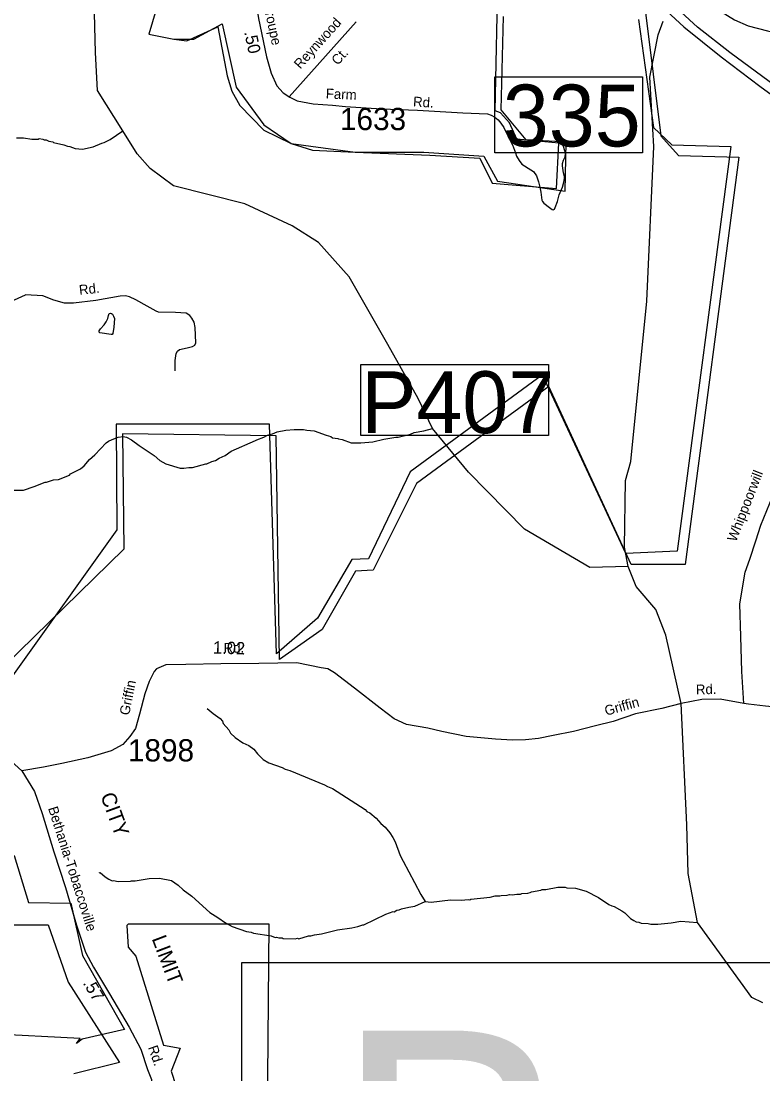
# Model space of a CAD drawing. Extents: x 1551653 to 1702041, y 811336 to 920032.
# Drawn here: x 1600015 to 1604939, y 901206 to 908191 of the extents above; entities that cross this region are included whole.
import ezdxf

# ---------------------------------------------------------------- set-up
doc = ezdxf.new("R2010")
doc.units = 0
for name, color, linetype in [('Old_Level_10', 7, 'Continuous'), ('Old_Level_11', 7, 'Continuous'), ('Old_Level_17', 7, 'Continuous'), ('Old_Level_19', 7, 'Continuous'), ('Old_Level_28', 7, 'Continuous'), ('Old_Level_3', 7, 'Continuous'), ('Old_Level_31', 7, 'Continuous'), ('Old_Level_32', 7, 'Continuous'), ('Old_Level_35', 7, 'Continuous'), ('Old_Level_48', 7, 'Continuous'), ('Old_Level_49', 7, 'Continuous'), ('Old_Level_50', 7, 'Continuous'), ('Old_Level_59', 7, 'Continuous'), ('Old_Level_62', 7, 'Continuous'), ('Old_Level_8', 7, 'Continuous')]:
    doc.layers.add(name, color=color, linetype=linetype)

msp = doc.modelspace()

# ---------------------------------------------------------------- linework, layer by layer
at = {"layer": 'Old_Level_28'}
for points in [[(1603291.657, 909206.163), (1603556.716, 908942.873), (1603727.653, 908765.457), (1603968.344, 908551.052), (1604215.896, 908337.855), (1604414.142, 908153.613), (1604662.066, 907954.677), (1604919.241, 907758.731), (1605218.606, 907539.773), (1605587.056, 907280.479), (1605840.365, 907122.022), (1606155.384, 906910.729), (1606503.684, 906677.364), (1606742.601, 906521.788), (1607236.935, 906187.069), (1607507.242, 906015.886), (1607794.1, 905823.846), (1608122.753, 905610.89), (1608350.72, 905458.778), (1608523.595, 905335.189)], [(1607906.184, 905829.55), (1607541.398, 906060.764), (1607323.56, 906203.076), (1606877.891, 906501.621), (1606538.226, 906732.104), (1606328.094, 906867.513), (1605952.627, 907119.141), (1605559.507, 907377.094), (1605293.448, 907562.821), (1604979.689, 907790.423), (1604718.807, 907983.075), (1604505.842, 908150.022), (1604313.766, 908326.33), (1604100.756, 908516.479), (1603858.961, 908738.319), (1603620.044, 908965.921), (1603357.944, 909215.147)]]:
    msp.add_lwpolyline(points, dxfattribs=at)
at = {"layer": 'Old_Level_3'}
msp.add_lwpolyline([(1608317.267, 899025.704), (1601480.749, 899025.704), (1601480.749, 901944.306), (1608317.267, 901944.306), (1608317.267, 899025.704)], dxfattribs=at)
at = {"layer": 'Old_Level_31'}
msp.add_line((1604395.738, 903662.343), (1604395.738, 903662.343), dxfattribs=at)
for points in [[(1603160.601, 907820.84), (1604140.074, 907820.84), (1604140.074, 907315.959), (1603160.601, 907315.959), (1603160.601, 907820.84)], [(1602270.433, 905912.974), (1603515.624, 905912.974), (1603515.624, 905441.197), (1602270.433, 905441.197), (1602270.433, 905912.974)]]:
    msp.add_lwpolyline(points, dxfattribs=at)
at = {"layer": 'Old_Level_32'}
for points in [[(1601488.942, 908916.876), (1601496.107, 908775.872), (1601512.826, 908651.597), (1601548.684, 908483.492), (1601590.734, 908208.873), (1601645.19, 907953.818), (1601676.017, 907845.518), (1601712.32, 907760.759), (1601754.673, 907715.352), (1601800.052, 907685.081), (1601848.456, 907660.865), (1601954.34, 907642.702), (1602081.4, 907633.621), (1602169.133, 907624.539), (1602408.128, 907609.403), (1602647.122, 907600.322), (1602946.622, 907582.159), (1603109.986, 907576.105)], [(1604405.91, 908525.743), (1604477.01, 908429.471), (1604540.68, 908349.835), (1604657.41, 908256.04), (1604749.75, 908199.122), (1604841.2, 908159.644), (1604970.586, 908125.796), (1605179.746, 908078.522), (1605398.873, 908029.241), (1605683.728, 907964.818), (1605909.905, 907909.7)], [(1604813.243, 903663.865), (1604799.696, 903876.004), (1604792.546, 904108.622), (1604786.915, 904325.268), (1604821.698, 904534.149), (1604852.134, 904621.183), (1604891.266, 904743.03), (1604926.049, 904847.471), (1605025.976, 905089.972), (1605139.023, 905316.26), (1605252.07, 905494.679), (1605334.681, 905627.423), (1605465.12, 905814.545), (1605599.907, 906014.724), (1605678.17, 906114.812), (1605764.996, 906210.636), (1605798.221, 906269.996), (1605847.741, 906358.508), (1605869.025, 906557.555)], [(1598663.963, 904521.723), (1598836.43, 904292.553), (1598974.061, 904113.156), (1599108.49, 903978.609), (1599300.533, 903824.841), (1599511.779, 903645.444), (1599707.023, 903485.268), (1599924.671, 903302.668), (1600020.692, 903216.173)], [(1604813.243, 903663.865), (1604655.607, 903691.756), (1604533.691, 903689.63), (1604395.738, 903662.343), (1604267.398, 903630.231), (1604094.506, 903594.289), (1603945.815, 903544.68), (1603827.839, 903515.614), (1603681.081, 903476.612), (1603546.679, 903450.726), (1603450.448, 903432.272), (1603364.382, 903421.612), (1603276.318, 903420.999), (1603164.57, 903426.671), (1602969.037, 903444.895), (1602807.396, 903478.599), (1602713.993, 903499.663), (1602574.4, 903523.712), (1602490.91, 903561.031), (1602398.105, 903632.357), (1602228.299, 903764.883), (1602094.976, 903865.838), (1602051.198, 903892.801), (1602007.421, 903899.542), (1601845.78, 903933.246), (1601593.217, 903929.876), (1601340.654, 903926.505), (1601108.295, 903923.134), (1600976.963, 903919.764), (1600913.979, 903894.304), (1600898.338, 903875.501), (1600865.834, 903808.541), (1600835.527, 903727.652), (1600801.851, 903592.836), (1600774.912, 903498.464), (1600737.869, 903444.538), (1600690.724, 903390.612), (1600613.271, 903350.167), (1600458.365, 903302.981), (1600286.623, 903265.907), (1600163.48, 903240.897), (1600020.692, 903216.173)], [(1605192.021, 903623.521), (1605091.087, 903632.495), (1604956.599, 903645.311), (1604843.502, 903658.749), (1604813.243, 903663.865)], [(1600020.692, 903216.173), (1600103.175, 903079.825), (1600154.825, 902933.09), (1600232.932, 902679.954), (1600309.365, 902442.858), (1600383.512, 902191.805), (1600442.715, 902012.895), (1600495.136, 901913.971), (1600602.396, 901736.488), (1600733.003, 901516.505), (1600808.859, 901369.277), (1600854.755, 901234.665), (1600879.82, 901168.316), (1600888.643, 901090.291), (1600894.482, 900954.091), (1600902.977, 900721.982), (1600915.716, 900501.992), (1600916.818, 900385.769), (1600915.684, 900342.845)]]:
    msp.add_lwpolyline(points, dxfattribs=at)
at = {"layer": 'Old_Level_35'}
msp.add_line((1601794.937, 907687.641), (1602239.309, 908186.816), dxfattribs=at)
for points in [[(1603109.986, 907576.105), (1603135.252, 907567.555), (1603159.25, 907554.348), (1603182.048, 907535.138), (1603200.046, 907514.727), (1603219.244, 907485.913), (1603240.842, 907439.089), (1603276.838, 907370.654), (1603297.237, 907317.827), (1603304.436, 907293.814), (1603321.234, 907266.2), (1603339.232, 907242.188), (1603398.026, 907203.768), (1603416.024, 907192.962), (1603435.223, 907164.147), (1603449.622, 907123.327), (1603458.021, 907088.509), (1603464.02, 907056.092), (1603470.019, 907020.795), (1603472.419, 907002.785), (1603476.018, 906993.181), (1603485.618, 906982.375), (1603522.814, 906953.561), (1603539.612, 906941.554), (1603548.011, 906939.153), (1603555.211, 906942.755), (1603560.01, 906953.561), (1603575.609, 906993.181), (1603586.408, 907038.804), (1603608.006, 907088.03), (1603617.604, 907122.848), (1603622.404, 907145.659), (1603621.204, 907159.225), (1603616.404, 907184.439), (1603610.405, 907215.654), (1603609.206, 907231.263), (1603609.206, 907246.87), (1603615.205, 907267.28), (1603627.203, 907291.293), (1603629.603, 907312.905), (1603624.804, 907330.914), (1603615.205, 907358.528), (1603602.007, 907384.941), (1603593.607, 907414.956)], [(1598646.19, 906146.636), (1598750.071, 906236.38), (1598803.007, 906281.131), (1598854.529, 906305.301), (1598915.999, 906326.666), (1599018.18, 906342.601), (1599174.729, 906365.235), (1599412.323, 906358.204), (1599717.759, 906341.593), (1599851.499, 906334.874), (1599971.719, 906342.236), (1600044.222, 906374.786)], [(1601038.737, 905869.691), (1601038.36, 905939.74), (1601045.296, 905985.626), (1601052.425, 906001.689), (1601065.863, 906013.024), (1601118.117, 906023.969), (1601152.284, 906031.282), (1601167.707, 906041.774), (1601174.817, 906056.84), (1601170.883, 906158.779), (1601162.96, 906192.361), (1601148.298, 906219.274), (1601134.469, 906237.965), (1601110.942, 906252.053), (1601039.21, 906257.512), (1600927.196, 906259.986), (1600911.5, 906265.511), (1600852.156, 906299.533), (1600777.157, 906341.082), (1600735.556, 906361.938), (1600709.25, 906367.276), (1600673.587, 906365.199), (1600511.114, 906336.682), (1600362.889, 906319.881), (1600302.843, 906319.3), (1600231.396, 906338.762), (1600160.153, 906368.227), (1600044.222, 906374.786)]]:
    msp.add_lwpolyline(points, dxfattribs=at)
at = {"layer": 'Old_Level_48'}
for points in [[(1601027.287, 908657.245), (1600863.915, 908103.099), (1601030.03, 908071.947), (1601161.775, 908071.321), (1601348.766, 908173.545), (1601443.604, 907752.421), (1601626.153, 907503.255), (1601808.701, 907378.671), (1602231.883, 907320.532), (1602688.256, 907320.532), (1603086.544, 907295.616), (1603177.819, 907129.505), (1603625.893, 907063.061), (1603634.191, 907386.978), (1603368.665, 907403.588), (1603202.712, 907602.921), (1603217.503, 908220.568)], [(1604114.403, 908200.899), (1604213.318, 907483.875), (1604335.507, 907370.957), (1604725.349, 907359.665), (1604370.419, 904675.058), (1604028.866, 904658.12), (1603476.105, 905843.751), (1602597.506, 905200.123), (1602321.118, 904624.245), (1602210.565, 904618.599), (1601983.642, 904229.034), (1601710.171, 903991.908), (1601663.623, 905516.291), (1600645.379, 905516.291), (1600651.197, 904816.204), (1599957.246, 903846.634)], [(1599614.662, 903385.916), (1599776.05, 902574.816), (1599909.095, 902612.849), (1599833.07, 902194.48), (1600194.192, 902194.48), (1600327.237, 901814.144), (1600669.352, 901281.674), (1600365.25, 901205.606)], [(1600715.959, 902189.838), (1600726.123, 902047.446), (1600776.942, 901986.421), (1600959.892, 901396.511), (1601071.694, 901376.169), (1601010.711, 901223.607), (1601071.694, 901040.531), (1601234.316, 900918.481), (1601651.034, 900928.652), (1601661.198, 902200.009), (1600726.123, 902200.009), (1600715.959, 902189.838)]]:
    msp.add_lwpolyline(points, dxfattribs=at)
at = {"layer": 'Old_Level_49'}
for points in [[(1601027.287, 908657.245), (1600863.915, 908103.099), (1601030.03, 908071.947), (1601114.847, 908060.131), (1601321.027, 908152.097), (1601382.119, 907828.312), (1601414.906, 907726.798), (1601467.112, 907631.803), (1601626.965, 907468.145), (1601808.701, 907378.671), (1601948.824, 907334.944), (1602231.883, 907320.532), (1602727.906, 907302.369), (1603061.201, 907281.958), (1603141.992, 907114.636), (1603570.038, 907080.494), (1603583.469, 907382.023), (1603306.751, 907406.937), (1603257.727, 907516.344), (1603197.791, 907581.622), (1603161.472, 907595.893), (1603182.49, 908543.951)], [(1603974.401, 908409.437), (1604159.153, 908247.138), (1604262.704, 907430.108), (1604379.994, 907298.977), (1604780.358, 907288.52), (1604423.772, 904585.011), (1604063.906, 904586.651), (1603518.673, 905766.521), (1602640.742, 905122.965), (1602352.644, 904548.511), (1602234.841, 904540.822), (1602013.795, 904154.196), (1601730.003, 903954.578), (1601707.755, 905438.95), (1600689.261, 905452.996), (1600696.746, 904688.152), (1599801.488, 903814.22)], [(1599667.897, 903267.038), (1599885.662, 902673.515), (1599968.298, 902655.983), (1600064.98, 902343.279), (1600344.876, 902338.973), (1600421.653, 901990.632), (1600702.282, 901500.412), (1600420.848, 901436.436), (1600382.709, 901407.523), (1600406.525, 901440.251), (1599804.462, 901470.987), (1599779.548, 900715.985)]]:
    msp.add_lwpolyline(points, dxfattribs=at)
at = {"layer": 'Old_Level_50'}
msp.add_line((1604383.532, 903655.082), (1604383.532, 903655.082), dxfattribs=at)
at = {"layer": 'Old_Level_59'}
for points in [[(1604045.275, 904573.182), (1603791.071, 904566.427), (1603355.656, 904819.488), (1602985.64, 905198.014), (1602745.319, 905487.445), (1602650.687, 905687.473), (1602450.087, 906044.269), (1602193.626, 906494.353), (1601988.676, 906721.858), (1601814.69, 906833.612), (1601500.652, 906977.968), (1601027.718, 907098.531), (1600872.496, 907213.362), (1600784.762, 907310.181), (1600689.466, 907461.994), (1600521.852, 907730.199), (1600508.355, 907982.378), (1600493.225, 908593.488)], [(1604045.275, 904573.182), (1604020.64, 904700.968), (1604026.689, 905143.983), (1604061.65, 905268.142), (1604167.662, 906332.875), (1604214.722, 907359.365), (1604187.655, 907819.605), (1604244.682, 908098.728), (1604276.345, 908190.921)], [(1604939.683, 901678.5), (1604865.66, 901712.846), (1604667.657, 901984.541), (1604504.072, 902210.509), (1604443.333, 902534.74), (1604434.344, 902857.911), (1604395.738, 903662.343), (1604294.908, 904117.113), (1604227.492, 904287.228), (1604097.016, 904440.337), (1604045.275, 904573.182)]]:
    msp.add_lwpolyline(points, dxfattribs=at)
at = {"layer": 'Old_Level_62'}
for points in [[(1599983.78, 907416.267), (1600031.659, 907415.447), (1600087.536, 907406.527), (1600127.521, 907407.758), (1600135.621, 907411.654), (1600159.509, 907407.245), (1600167.404, 907403.144), (1600181.45, 907402.939), (1600199.289, 907394.634), (1600225.229, 907390.123), (1600231.175, 907386.022), (1600298.842, 907370.951), (1600322.731, 907360.493), (1600338.622, 907358.237), (1600374.404, 907345.627), (1600422.284, 907340.808), (1600494.564, 907357.622), (1600550.954, 907380.691), (1600566.948, 907384.382), (1600607.241, 907405.707), (1600689.466, 907461.994)], [(1600622.209, 906245.42), (1600629.591, 906234.244), (1600634.41, 906217.635), (1600631.642, 906160.528), (1600624.157, 906117.98), (1600620.569, 906112.033), (1600613.085, 906110.598), (1600537.933, 906122.594), (1600533.524, 906126.695), (1600533.627, 906136.64), (1600543.264, 906149.045), (1600567.665, 906176.42), (1600580.481, 906196.31), (1600589.811, 906218.763), (1600595.04, 906237.218), (1600600.166, 906250.136), (1600607.753, 906252.597), (1600615.238, 906250.956), (1600622.209, 906245.42)], [(1599966.35, 905078.673), (1600030.327, 905079.596), (1600102.607, 905102.357), (1600175.093, 905131.167), (1600183.09, 905131.064), (1600231.278, 905146.238), (1600263.368, 905149.621), (1600335.752, 905178.431), (1600343.851, 905186.326), (1600408.443, 905221.185), (1600432.741, 905240.767), (1600469.343, 905282.188), (1600503.792, 905313.561), (1600579.046, 905392.301), (1600595.245, 905404.091), (1600619.441, 905415.677), (1600659.631, 905430.953), (1600691.722, 905434.439), (1600715.611, 905430.03), (1600747.291, 905413.523), (1600798.657, 905374.666), (1600897.594, 905308.947), (1600937.067, 905276.344), (1600976.642, 905253.583), (1601072.094, 905224.055), (1601096.085, 905223.645), (1601128.175, 905229.079), (1601152.166, 905228.669), (1601240.544, 905253.173), (1601248.541, 905253.07), (1601280.734, 905268.552), (1601304.828, 905276.139), (1601329.126, 905291.723), (1601369.317, 905309.049), (1601409.814, 905338.372), (1601570.883, 905407.577), (1601578.982, 905413.421), (1601627.17, 905430.645), (1601651.366, 905444.281), (1601683.456, 905451.663), (1601715.65, 905465.197), (1601771.834, 905476.167), (1601827.916, 905481.293), (1601889.841, 905480.268), (1601911.782, 905475.859), (1601959.662, 905473.091), (1602039.222, 905443.666), (1602071.005, 905435.156), (1602082.898, 905426.954), (1602116.834, 905422.443), (1602122.78, 905418.342), (1602146.669, 905413.934), (1602206.339, 905392.916), (1602270.213, 905391.788), (1602350.286, 905398.452), (1602422.567, 905417.214), (1602502.742, 905429.928), (1602518.736, 905429.62), (1602599.014, 905450.228), (1602623.21, 905461.813), (1602687.391, 905472.784), (1602745.319, 905487.445)], [(1601250.591, 903631.108), (1601289.961, 903596.454), (1601335.483, 903563.646), (1601351.17, 903545.396), (1601356.911, 903531.35), (1601394.23, 903488.7), (1601405.816, 903466.554), (1601435.343, 903438.052), (1601486.811, 903403.193), (1601526.489, 903384.533), (1601560.118, 903359.927), (1601583.596, 903329.579), (1601621.018, 903292.875), (1601660.593, 903270.217), (1601748.048, 903238.741), (1601767.835, 903228.386), (1601799.721, 903219.876), (1602030.097, 903124.014), (1602049.884, 903111.711), (1602081.668, 903099.101), (1602299.33, 902959.46), (1602311.121, 902947.26), (1602328.96, 902937.007), (1602372.329, 902902.251), (1602403.804, 902867.699), (1602431.384, 902843.298), (1602462.757, 902804.748), (1602482.237, 902774.401), (1602497.821, 902746.206), (1602532.372, 902655.573), (1602551.749, 902617.228), (1602625.466, 902476.05), (1602668.117, 902395.362), (1602697.747, 902349.02)], [(1600533.422, 902539.308), (1600539.471, 902541.154), (1600572.997, 902512.652), (1600596.68, 902498.195), (1600620.569, 902487.84), (1600628.566, 902489.686), (1600660.452, 902483.124), (1600740.422, 902483.842), (1600748.521, 902487.635), (1600772.513, 902487.225), (1600864.683, 902501.681), (1600934.709, 902504.552), (1601012.423, 902489.173), (1601057.843, 902458.415), (1601091.369, 902427.863), (1601148.681, 902384.904), (1601266.893, 902276.944), (1601320.309, 902244.033), (1601371.675, 902207.227), (1601415.351, 902184.466), (1601510.7, 902150.837), (1601542.688, 902146.326), (1601558.58, 902140.072), (1601674.229, 902122.13), (1601702.014, 902111.57), (1601710.011, 902113.518), (1601726.005, 902109.212), (1601747.945, 902108.802), (1601753.892, 902104.701), (1601833.76, 902101.42), (1601849.856, 902107.161), (1601857.853, 902102.958), (1601922.035, 902121.925), (1601938.029, 902121.617), (1601962.225, 902129.204), (1602010.207, 902134.433), (1602114.578, 902160.68), (1602210.748, 902175.033), (1602250.938, 902184.363), (1602283.131, 902195.846), (1602291.128, 902195.641), (1602436.1, 902265.256), (1602484.39, 902282.378), (1602492.387, 902282.276), (1602508.483, 902292.016), (1602524.58, 902293.759), (1602540.677, 902301.448), (1602588.864, 902312.623), (1602628.849, 902317.955), (1602697.747, 902349.02)], [(1602697.747, 902349.02), (1602737.322, 902346.149), (1602865.479, 902359.99), (1602937.35, 902358.76), (1602985.435, 902363.989), (1602993.432, 902361.836), (1603001.429, 902365.732), (1603129.586, 902379.573), (1603161.779, 902386.955), (1603193.768, 902386.442), (1603201.765, 902390.338), (1603241.75, 902391.671), (1603257.846, 902395.362), (1603273.738, 902393.106), (1603305.828, 902398.54), (1603329.82, 902398.13), (1603337.919, 902402.026), (1603377.904, 902405.307), (1603394.001, 902409.1), (1603402.1, 902414.944), (1603466.179, 902425.812), (1603474.279, 902429.708), (1603498.27, 902429.298), (1603578.445, 902443.959), (1603626.427, 902445.19), (1603638.423, 902440.986), (1603694.3, 902438.013), (1603765.965, 902418.84), (1603847.269, 902375.472), (1603916.474, 902330.258), (1603936.261, 902319.903), (1603952.255, 902315.699), (1604001.775, 902288.837), (1604021.563, 902274.484), (1604060.933, 902237.882), (1604082.668, 902223.528), (1604098.56, 902215.224), (1604116.502, 902212.866), (1604130.445, 902206.714), (1604178.325, 902203.843), (1604194.217, 902199.64), (1604242.199, 902198.819), (1604330.269, 902207.329), (1604394.45, 902218.197), (1604504.072, 902210.509)]]:
    msp.add_lwpolyline(points, dxfattribs=at)

# ---------------------------------------------------------------- texts
at = {"layer": 'Old_Level_10'}
for s, rotation, p in [('Reynwood', 47.9707944, (1601868.47, 907868.512)), ('Ct.', 47.9707944, (1602116.982, 907893.677)), ('Rd.', 6.466825, (1600403.352, 906373.847))]:
    msp.add_text(s, height=65.6167, rotation=rotation, dxfattribs=at).set_placement(p)
at = {"layer": 'Old_Level_11'}
for s, height, rotation, p in [('Stroupe', 65.6167, 282.0519167, (1601617.342, 908326.329)), ('Farm', 65.6167, 357.3674139, (1602036.667, 907677.957)), ('Rd.', 65.6167, 356.1754667, (1602615.419, 907625.081)), ('Whippoorwill', 65.61666, 68.6856917, (1604760.605, 904731.384)), ('Rd.', 65.6167, 0.3548, (1601360.082, 903999.916)), ('Griffin', 65.6167, 78.6325556, (1600731.913, 903581.603)), ('Rd.', 65.6167, 1.6677333, (1604495.211, 903722.966)), ('Griffin', 65.6167, 15.8713167, (1603898.753, 903581.657)), ('Bethania-Tobaccoville', 65.61666, 287.688325, (1600193.574, 902968.395)), ('Rd.', 65.6167, 288.8265861, (1600857.132, 901382.026))]:
    msp.add_text(s, height=height, rotation=rotation, dxfattribs=at).set_placement(p)
at = {"layer": 'Old_Level_17'}
for s, rotation, p in [('.50', 282.0519167, (1601495.432, 908117.786)), ('1.02', 358.0799333, (1601287.83, 903995.301)), ('.57', 301.1462611, (1600422.528, 901808.274))]:
    msp.add_text(s, height=82.0208, rotation=rotation, dxfattribs=at).set_placement(p)
at = {"layer": 'Old_Level_19'}
for s, rotation, p in [('CITY', 290.0676167, (1600540.437, 903052.616)), ('LIMIT', 290.7793389, (1600881.258, 902103.493))]:
    msp.add_text(s, height=98.425, rotation=rotation, dxfattribs=at).set_placement(p)
at = {"layer": 'Old_Level_3'}
msp.add_text('B-4112', height=1788.0542, dxfattribs=at).set_placement((1602088.088, 899705.428))
at = {"layer": 'Old_Level_31'}
for s, p in [('335', (1603212.847, 907359.271)), ('P407', (1602273.128, 905457.159))]:
    msp.add_text(s, height=410.1042, dxfattribs=at).set_placement(p)
at = {"layer": 'Old_Level_8'}
for s, p in [('1633', (1602131.766, 907467.344)), ('1898', (1600724.4, 903279.023))]:
    msp.add_text(s, height=147.6375, dxfattribs=at).set_placement(p)

doc.saveas('drawing.dxf')
